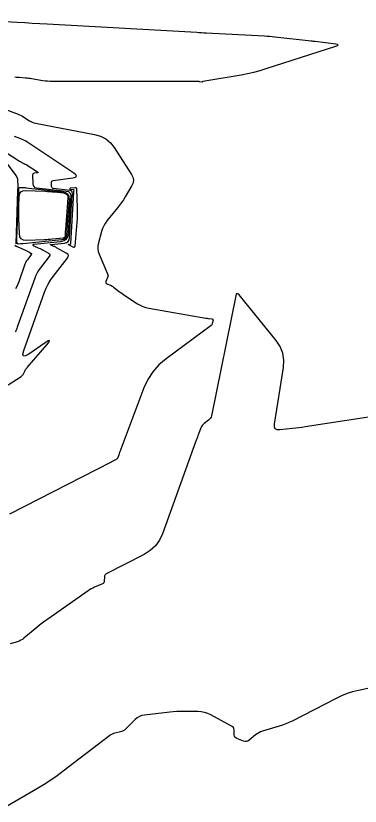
# Model space of a CAD drawing. Extents: x 658976 to 668721, y 639543 to 647196.
# Drawn here: x 663196.2 to 663236.9, y 642274.6 to 642367.8 of the extents above; entities that cross this region are included whole.
import ezdxf

# ---------------------------------------------------------------- set-up
doc = ezdxf.new("R2010")
doc.units = 0
doc.layers.add('Ex_Major Contours', color=7, linetype='Continuous')
doc.layers.add('Ex_Minor Contours', color=7, linetype='Continuous')

msp = doc.modelspace()

# ---------------------------------------------------------------- linework, layer by layer
at = {"layer": 'Ex_Major Contours'}
msp.add_lwpolyline([(663195.131, 642351.679), (663196.703, 642350.657), (663196.751, 642350.626), (663196.8, 642350.596), (663196.85, 642350.566), (663196.899, 642350.538), (663197.124, 642350.409), (663197.162, 642350.389), (663197.201, 642350.369), (663197.24, 642350.352), (663197.28, 642350.335), (663197.442, 642350.274), (663197.482, 642350.257), (663197.521, 642350.239), (663197.559, 642350.218), (663197.596, 642350.195), (663198.797, 642349.4), (663198.853, 642349.354), (663198.866, 642349.318), (663198.838, 642349.292), (663198.768, 642349.275), (663198.406, 642349.228), (663198.327, 642349.206), (663198.272, 642349.165), (663198.24, 642349.103), (663198.231, 642349.022), (663198.264, 642347.97), (663198.296, 642347.788), (663198.376, 642347.651), (663198.507, 642347.56), (663198.686, 642347.514), (663202.195, 642347.128), (663202.448, 642347.063), (663202.622, 642346.933), (663202.717, 642346.738), (663202.734, 642346.477), (663202.642, 642345.305), (663202.62, 642345.012), (663202.599, 642344.719), (663202.579, 642344.425), (663202.56, 642344.132), (663202.436, 642342.107), (663202.358, 642341.721), (663202.179, 642341.433), (663201.897, 642341.243), (663201.514, 642341.151), (663198.41, 642340.848), (663198.286, 642340.826), (663198.241, 642340.79), (663198.273, 642340.742), (663198.383, 642340.682), (663198.985, 642340.41), (663199.131, 642340.343), (663199.275, 642340.272), (663199.417, 642340.199), (663199.558, 642340.122), (663200.118, 642339.809), (663200.229, 642339.725), (663200.279, 642339.629), (663200.27, 642339.521), (663200.201, 642339.4), (663199.135, 642338.038), (663198.936, 642337.762), (663198.762, 642337.473), (663198.611, 642337.17), (663198.485, 642336.855), (663196.428, 642331.076), (663196.375, 642330.937), (663196.315, 642330.801), (663196.248, 642330.669), (663196.174, 642330.54)], dxfattribs=at)
at = {"layer": 'Ex_Minor Contours'}
for points in [[(663196.118, 642360.573), (663196.3, 642360.565), (663196.482, 642360.554), (663196.664, 642360.54), (663197.391, 642360.479), (663197.573, 642360.462), (663197.754, 642360.441), (663197.934, 642360.417), (663198.115, 642360.389), (663199.433, 642360.17), (663199.713, 642360.13), (663199.994, 642360.101), (663200.276, 642360.084), (663200.559, 642360.078), (663217.847, 642360.079), (663217.851, 642360.079), (663217.855, 642360.076), (663217.864, 642360.069), (663217.867, 642360.067), (663217.872, 642360.064), (663217.875, 642360.061), (663217.879, 642360.054), (663217.881, 642360.053), (663217.882, 642360.052), (663218.249, 642359.995), (663218.26, 642359.995), (663218.269, 642359.998), (663218.275, 642360.004), (663218.28, 642360.014), (663218.296, 642360.058), (663218.301, 642360.068), (663218.307, 642360.075), (663218.316, 642360.08), (663218.327, 642360.084), (663222.832, 642360.846), (663223.583, 642360.987), (663224.328, 642361.155), (663225.067, 642361.348), (663225.799, 642361.569), (663234.021, 642364.199), (663234.224, 642364.28), (663234.288, 642364.348), (663234.213, 642364.403), (663233.997, 642364.444), (663231.582, 642364.738), (663231.465, 642364.753), (663231.347, 642364.767), (663231.23, 642364.78), (663231.112, 642364.793), (663226.803, 642365.276), (663226.497, 642365.308), (663226.191, 642365.336), (663225.884, 642365.359), (663225.577, 642365.377), (663218.705, 642365.742), (663218.431, 642365.757), (663218.157, 642365.772), (663217.884, 642365.787), (663217.61, 642365.802), (663199.955, 642366.794), (663199.073, 642366.844), (663198.19, 642366.893), (663197.307, 642366.943), (663196.425, 642366.992), (663182.311, 642367.784)], [(663194.765, 642356.86), (663196.513, 642356.195), (663196.693, 642356.121), (663196.868, 642356.037), (663197.038, 642355.944), (663197.203, 642355.841), (663197.855, 642355.41), (663198.021, 642355.311), (663198.195, 642355.23), (663198.376, 642355.166), (663198.564, 642355.121), (663205.545, 642353.795), (663206.246, 642353.592), (663206.865, 642353.267), (663207.401, 642352.818), (663207.854, 642352.246), (663209.904, 642349.095), (663210.065, 642348.769), (663210.123, 642348.44), (663210.079, 642348.108), (663209.933, 642347.775), (663209.142, 642346.437), (663208.939, 642346.106), (663208.724, 642345.784), (663208.497, 642345.47), (663208.259, 642345.163), (663207.001, 642343.606), (663206.795, 642343.323), (663206.62, 642343.023), (663206.478, 642342.707), (663206.368, 642342.374), (663205.992, 642341.01), (663205.928, 642340.671), (663205.922, 642340.336), (663205.974, 642340.005), (663206.086, 642339.678), (663207.079, 642337.382), (663207.116, 642337.271), (663207.128, 642337.16), (663207.117, 642337.048), (663207.083, 642336.936), (663206.887, 642336.466), (663206.864, 642336.373), (663206.875, 642336.296), (663206.923, 642336.234), (663207.006, 642336.186), (663207.409, 642336.027), (663207.508, 642335.984), (663207.603, 642335.935), (663207.695, 642335.878), (663207.782, 642335.815), (663208.494, 642335.266), (663208.643, 642335.153), (663208.793, 642335.044), (663208.945, 642334.938), (663209.1, 642334.834), (663210.613, 642333.843), (663210.923, 642333.661), (663211.247, 642333.514), (663211.585, 642333.4), (663211.937, 642333.321), (663218.666, 642332.155), (663218.74, 642332.143), (663218.814, 642332.132), (663218.889, 642332.124), (663218.964, 642332.117), (663219.374, 642332.084), (663219.393, 642332.08), (663219.411, 642332.074), (663219.427, 642332.064), (663219.441, 642332.05), (663219.495, 642331.989), (663219.506, 642331.973), (663219.513, 642331.956), (663219.515, 642331.938), (663219.513, 642331.919), (663219.431, 642331.515), (663219.411, 642331.444), (663219.379, 642331.381), (663219.335, 642331.326), (663219.28, 642331.277), (663213.974, 642327.358), (663213.132, 642326.642), (663212.418, 642325.83), (663211.83, 642324.922), (663211.369, 642323.918), (663208.524, 642316.39), (663208.493, 642316.306), (663208.461, 642316.222), (663208.43, 642316.137), (663208.4, 642316.053), (663208.272, 642315.7), (663208.238, 642315.628), (663208.193, 642315.565), (663208.137, 642315.513), (663208.07, 642315.47), (663207.777, 642315.32), (663207.704, 642315.282), (663207.63, 642315.244), (663207.557, 642315.207), (663207.484, 642315.17), (663195.497, 642309.064)], [(663195.349, 642324.298), (663196.889, 642325.281), (663196.976, 642325.345), (663197.051, 642325.418), (663197.116, 642325.502), (663197.169, 642325.595), (663197.362, 642325.988), (663197.412, 642326.084), (663197.469, 642326.177), (663197.532, 642326.265), (663197.6, 642326.35), (663199.903, 642329.015), (663200.177, 642329.361), (663200.235, 642329.513), (663200.078, 642329.472), (663199.704, 642329.237), (663197.779, 642327.91), (663197.382, 642327.689), (663197.155, 642327.688), (663197.097, 642327.908), (663197.208, 642328.348), (663199.644, 642335.193), (663199.842, 642335.686), (663200.077, 642336.158), (663200.35, 642336.609), (663200.66, 642337.04), (663202.325, 642339.169), (663202.433, 642339.357), (663202.447, 642339.526), (663202.368, 642339.676), (663202.196, 642339.808), (663201.037, 642340.455), (663200.959, 642340.497), (663200.881, 642340.537), (663200.802, 642340.576), (663200.722, 642340.613), (663200.401, 642340.757), (663200.342, 642340.79), (663200.325, 642340.816), (663200.349, 642340.835), (663200.416, 642340.847), (663201.975, 642340.999), (663202.231, 642341.06), (663202.418, 642341.187), (663202.537, 642341.379), (663202.589, 642341.636), (663202.83, 642345.558), (663202.84, 642345.72), (663202.851, 642345.881), (663202.863, 642346.042), (663202.875, 642346.204), (663202.925, 642346.849), (663202.916, 642346.992), (663202.864, 642347.099), (663202.768, 642347.171), (663202.629, 642347.206), (663200.699, 642347.419), (663200.6, 642347.444), (663200.528, 642347.494), (663200.484, 642347.569), (663200.466, 642347.67), (663200.452, 642348.123), (663200.463, 642348.223), (663200.503, 642348.3), (663200.572, 642348.351), (663200.669, 642348.378), (663202.957, 642348.676), (663203.279, 642348.752), (663203.409, 642348.874), (663203.346, 642349.04), (663203.09, 642349.251), (663197.535, 642352.928), (663197.365, 642353.034), (663197.19, 642353.13), (663197.011, 642353.216), (663196.826, 642353.292), (663196.077, 642353.577)], [(663193.423, 642352.647), (663196.282, 642348.907), (663196.35, 642348.803), (663196.401, 642348.692), (663196.433, 642348.574), (663196.448, 642348.45), (663196.481, 642347.712), (663196.481, 642347.7), (663196.482, 642347.687), (663196.483, 642347.674), (663196.485, 642347.662), (663196.49, 642347.611), (663196.491, 642347.599), (663196.491, 642347.586), (663196.491, 642347.573), (663196.49, 642347.561), (663196.465, 642347.327), (663196.461, 642347.284), (663196.457, 642347.241), (663196.455, 642347.198), (663196.453, 642347.155), (663196.254, 642340.966), (663196.251, 642340.942), (663196.244, 642340.92)], [(663196.152, 642340.746), (663196.295, 642340.651), (663196.326, 642340.631), (663196.358, 642340.612), (663196.391, 642340.595), (663196.424, 642340.579), (663197.545, 642340.074), (663197.608, 642340.044), (663197.671, 642340.013), (663197.734, 642339.981), (663197.795, 642339.948), (663198.041, 642339.811), (663198.089, 642339.774), (663198.111, 642339.732), (663198.107, 642339.684), (663198.077, 642339.632), (663197.61, 642339.035), (663197.523, 642338.914), (663197.447, 642338.788), (663197.381, 642338.655), (663197.325, 642338.517), (663196.588, 642336.446), (663196.478, 642336.158), (663196.353, 642335.877), (663196.214, 642335.603)], [(663244.803, 642321.537), (663230.386, 642319.324), (663230.013, 642319.269), (663229.64, 642319.218), (663229.266, 642319.172), (663228.891, 642319.13), (663227.39, 642318.973), (663227.07, 642318.985), (663226.857, 642319.1), (663226.754, 642319.318), (663226.758, 642319.639), (663227.816, 642326.315), (663227.869, 642327.191), (663227.743, 642328.018), (663227.436, 642328.797), (663226.95, 642329.528), (663222.585, 642334.882), (663222.447, 642335.015), (663222.334, 642335.043), (663222.247, 642334.966), (663222.187, 642334.783), (663219.324, 642320.64), (663219.279, 642320.488), (663219.21, 642320.351), (663219.115, 642320.231), (663218.996, 642320.126), (663218.471, 642319.738), (663218.349, 642319.634), (663218.245, 642319.516), (663218.16, 642319.384), (663218.093, 642319.238), (663217.805, 642318.477), (663217.738, 642318.299), (663217.672, 642318.121), (663217.606, 642317.942), (663217.541, 642317.763), (663213.556, 642306.747), (663213.198, 642305.975), (663212.718, 642305.309), (663212.118, 642304.748), (663211.398, 642304.294), (663206.928, 642301.998), (663206.833, 642301.935), (663206.765, 642301.855), (663206.722, 642301.76), (663206.705, 642301.647), (663206.687, 642301.167), (663206.669, 642301.055), (663206.625, 642300.963), (663206.554, 642300.888), (663206.457, 642300.831), (663205.518, 642300.426), (663205.327, 642300.338), (663205.141, 642300.241), (663204.961, 642300.134), (663204.786, 642300.019), (663200.01, 642296.687), (663199.681, 642296.452), (663199.356, 642296.209), (663199.038, 642295.959), (663198.724, 642295.702), (663197.202, 642294.423), (663197.027, 642294.29), (663196.84, 642294.177), (663196.643, 642294.085), (663196.435, 642294.013), (663195.58, 642293.767)], [(663239.404, 642288.858), (663236.663, 642288.273), (663235.986, 642288.105), (663235.324, 642287.893), (663234.677, 642287.638), (663234.047, 642287.339), (663228.847, 642284.663), (663228.472, 642284.481), (663228.089, 642284.317), (663227.699, 642284.171), (663227.302, 642284.043), (663225.338, 642283.46), (663225.123, 642283.384), (663224.919, 642283.287), (663224.726, 642283.17), (663224.544, 642283.032), (663223.783, 642282.391), (663223.631, 642282.29), (663223.47, 642282.239), (663223.301, 642282.237), (663223.124, 642282.284), (663222.323, 642282.601), (663222.198, 642282.669), (663222.106, 642282.761), (663222.048, 642282.878), (663222.023, 642283.019), (663221.992, 642283.629), (663221.968, 642283.772), (663221.913, 642283.895), (663221.825, 642283.997), (663221.706, 642284.079), (663219.27, 642285.382), (663218.9, 642285.553), (663218.517, 642285.676), (663218.122, 642285.752), (663217.714, 642285.779), (663216.061, 642285.793), (663215.648, 642285.791), (663215.236, 642285.775), (663214.824, 642285.747), (663214.413, 642285.707), (663211.426, 642285.367), (663211.115, 642285.306), (663210.827, 642285.197), (663210.562, 642285.04), (663210.32, 642284.834), (663209.179, 642283.699), (663209.053, 642283.589), (663208.914, 642283.5), (663208.765, 642283.432), (663208.604, 642283.385), (663207.937, 642283.238), (663207.774, 642283.193), (663207.619, 642283.131), (663207.472, 642283.052), (663207.332, 642282.957), (663201.854, 642278.767), (663201.117, 642278.221), (663200.365, 642277.699), (663199.596, 642277.201), (663198.812, 642276.727), (663195.219, 642274.628)]]:
    msp.add_lwpolyline(points, dxfattribs=at)
for points in [[(663202.128, 642346.955), (663202.38, 642346.767), (663202.518, 642346.484), (663202.542, 642346.106), (663202.385, 642344.091), (663202.364, 642343.824), (663202.345, 642343.556), (663202.327, 642343.289), (663202.31, 642343.022), (663202.244, 642341.952), (663202.197, 642341.714), (663202.086, 642341.537), (663201.913, 642341.421), (663201.678, 642341.364), (663197.074, 642340.914), (663197.007, 642340.908), (663196.939, 642340.903), (663196.871, 642340.899), (663196.804, 642340.896), (663196.528, 642340.886), (663196.471, 642340.892), (663196.429, 642340.915), (663196.403, 642340.955), (663196.393, 642341.012), (663196.385, 642341.275), (663196.383, 642341.341), (663196.383, 642341.407), (663196.384, 642341.473), (663196.386, 642341.538), (663196.592, 642347.406), (663196.605, 642347.478), (663196.637, 642347.528), (663196.69, 642347.557), (663196.763, 642347.564), (663197.093, 642347.552), (663197.175, 642347.548), (663197.257, 642347.542), (663197.34, 642347.535), (663197.422, 642347.527), (663201.761, 642347.049)], [(663203.115, 642347.246), (663203.106, 642347.265), (663203.088, 642347.278), (663203.063, 642347.285), (663202.711, 642347.324), (663202.693, 642347.328), (663202.68, 642347.337), (663202.672, 642347.351), (663202.669, 642347.37), (663202.666, 642347.452), (663202.668, 642347.47), (663202.675, 642347.484), (663202.688, 642347.494), (663202.706, 642347.499), (663203.229, 642347.567), (663203.312, 642347.566), (663203.372, 642347.538), (663203.409, 642347.483), (663203.423, 642347.401), (663203.491, 642345.111), (663203.498, 642344.698), (663203.492, 642344.285), (663203.474, 642343.872), (663203.443, 642343.46), (663203.193, 642340.615), (663203.174, 642340.535), (663203.137, 642340.492), (663203.08, 642340.485), (663203.004, 642340.515), (663202.51, 642340.79), (663202.499, 642340.796), (663202.488, 642340.802), (663202.477, 642340.808), (663202.465, 642340.813), (663202.42, 642340.833), (663202.411, 642340.838), (663202.409, 642340.842), (663202.412, 642340.844), (663202.422, 642340.846), (663202.643, 642340.868), (663202.679, 642340.876), (663202.705, 642340.894), (663202.722, 642340.921), (663202.73, 642340.958), (663203.1, 642346.984), (663203.102, 642347.014), (663203.104, 642347.043), (663203.106, 642347.073), (663203.108, 642347.102), (663203.117, 642347.22)], [(663202.13, 642346.848), (663202.291, 642346.728), (663202.38, 642346.546), (663202.395, 642346.305), (663202.105, 642342.594), (663202.097, 642342.494), (663202.09, 642342.394), (663202.083, 642342.295), (663202.077, 642342.195), (663202.053, 642341.796), (663202.035, 642341.708), (663201.994, 642341.642), (663201.929, 642341.598), (663201.842, 642341.577), (663200.567, 642341.453), (663200.321, 642341.431), (663200.075, 642341.412), (663199.829, 642341.398), (663199.583, 642341.386), (663197.512, 642341.31), (663197.152, 642341.348), (663196.891, 642341.492), (663196.73, 642341.742), (663196.668, 642342.099), (663196.614, 642343.892), (663196.607, 642344.226), (663196.605, 642344.559), (663196.608, 642344.893), (663196.617, 642345.226), (663196.664, 642346.56), (663196.716, 642346.85), (663196.848, 642347.054), (663197.061, 642347.171), (663197.354, 642347.201), (663199.723, 642347.109), (663199.995, 642347.096), (663200.267, 642347.078), (663200.539, 642347.055), (663200.81, 642347.028), (663201.895, 642346.908)]]:
    msp.add_lwpolyline(points, close=True, dxfattribs=at)

doc.saveas('drawing.dxf')
